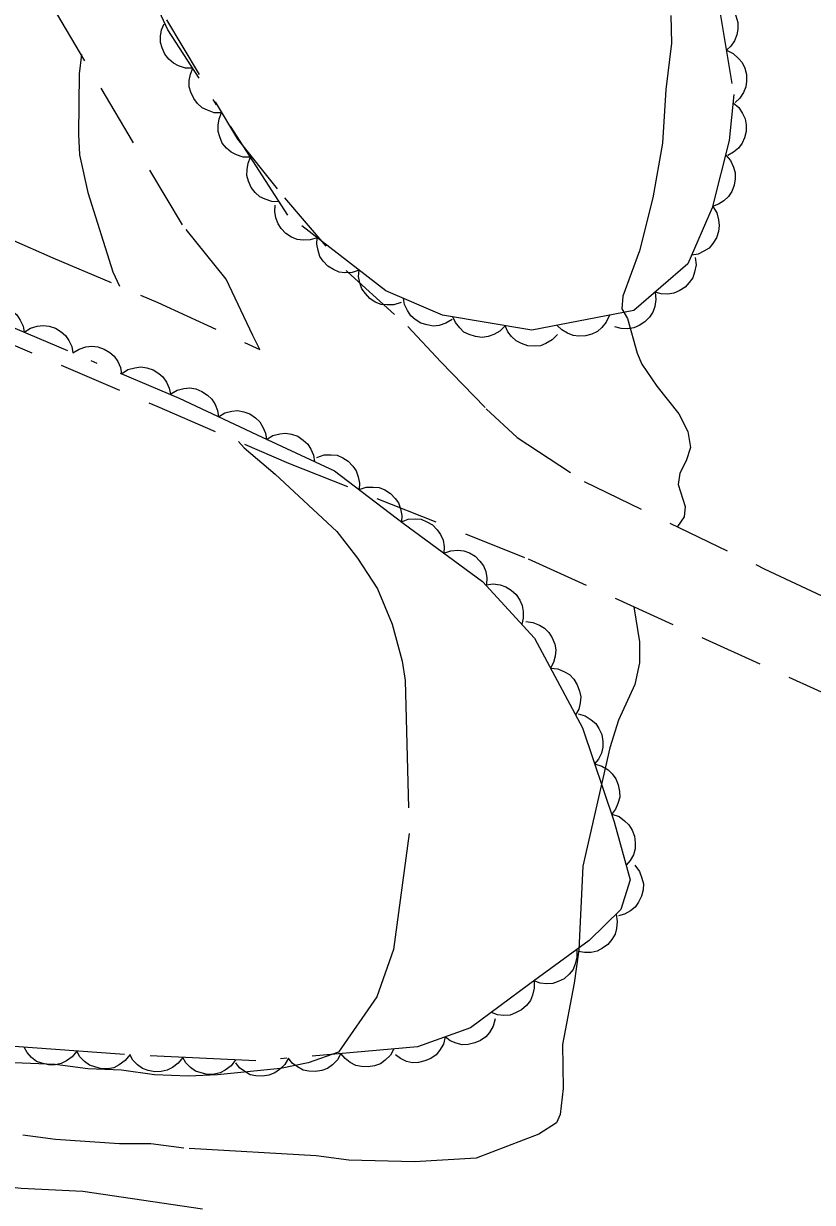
# Model space of a CAD drawing. Extents: x 356765 to 358572, y 5103174 to 5104650.
# Drawn here: x 356923.21 to 356945.55, y 5103812.63 to 5103846.01 of the extents above; entities that cross this region are included whole.
import ezdxf

# ---------------------------------------------------------------- set-up
doc = ezdxf.new("R2010")
doc.units = 0
doc.header["$LTSCALE"] = 0.6
for name, pattern in [('DOT_DASHED', [7.7, 5, -1.2, 0.3, -1.2]), ('LONG_DASHED', [7.5, 6, -1.5]), ('MEDIUM_DASHED', [4.5, 3, -1.5])]:
    doc.linetypes.add(name, pattern=pattern)
for name, color, linetype, lineweight in [('19', 7, 'Continuous', 13), ('2', 7, 'Continuous', 13), ('44', 7, 'Continuous', 25)]:
    doc.layers.add(name, color=color, linetype=linetype, lineweight=lineweight)

msp = doc.modelspace()

# ---------------------------------------------------------------- linework, layer by layer
at = {"layer": '19', "linetype": 'MEDIUM_DASHED'}
for points in [[(356891.17, 5103889.54), (356893.04, 5103887.55), (356895.92, 5103885.58), (356897.61, 5103884.22), (356900.4, 5103882.16), (356900.41, 5103882.16), (356900.95, 5103881.8), (356910.18, 5103872.68), (356913.29, 5103868.5), (356915.51, 5103865.82), (356917.57, 5103862.8), (356919.93, 5103858.94), (356921.11, 5103856.55), (356923.13, 5103853.09), (356929.27, 5103842.74), (356930.6, 5103841.08), (356932.38, 5103838.99), (356934.09, 5103837.44), (356935.03, 5103836.44), (356936.31, 5103835.11), (356937.19, 5103834.29), (356939.08, 5103833.05), (356944.18, 5103830.58), (356950.31, 5103827.7)], [(356898.24, 5103848.49), (356903.74, 5103846.51), (356908.2, 5103844.91), (356912.48, 5103843.59), (356916.36, 5103842.47), (356920.38, 5103841.01), (356924.04, 5103839.38), (356927.02, 5103838.12), (356929.9, 5103836.79), (356929.7, 5103837.18), (356928.95, 5103838.78), (356927.71, 5103840.32), (356923.6, 5103847.23), (356921.73, 5103850.19), (356917.56, 5103857.78), (356912.91, 5103864.53), (356909.28, 5103869.32), (356908, 5103871.09), (356906.28, 5103872.99), (356900.54, 5103878.74), (356899.36, 5103879.98)], [(356919.31, 5103838.46), (356926.99, 5103835.18), (356930.71, 5103833.57), (356937.5, 5103830.86), (356947.92, 5103826.13)]]:
    msp.add_lwpolyline(points, dxfattribs=at)
at = {"layer": '2', "linetype": 'LONG_DASHED'}
for points in [[(356941.54, 5103846.24), (356941.56, 5103845.46), (356941.4, 5103844.15), (356941.3, 5103842.63), (356941.03, 5103841.08), (356940.65, 5103839.58), (356940.18, 5103838.3), (356940.15, 5103837.94), (356940.31, 5103837.66), (356940.58, 5103836.68), (356940.72, 5103836.37), (356941.14, 5103835.75), (356941.76, 5103834.96), (356942.02, 5103834.46), (356942.09, 5103834.01), (356941.97, 5103833.63), (356941.79, 5103833.28), (356941.74, 5103832.96), (356941.94, 5103832.34), (356941.91, 5103832.05), (356941.73, 5103831.77)], [(356924.85, 5103845.14), (356924.79, 5103844.59), (356924.77, 5103842.87), (356924.8, 5103842.3), (356925.03, 5103841.23), (356925.74, 5103838.99), (356925.93, 5103838.58)], [(356929.3, 5103834.18), (356929.46, 5103834), (356930.34, 5103833.26), (356932.08, 5103831.63), (356932.67, 5103830.88), (356933.23, 5103830.01), (356933.65, 5103829.01), (356933.93, 5103827.96), (356934.02, 5103827.41), (356934.13, 5103823.08), (356933.69, 5103819.8), (356933.21, 5103818.46), (356932.13, 5103816.89), (356931.27, 5103816.59), (356930.49, 5103816.43), (356928.7, 5103816.25), (356927.88, 5103816.21), (356926.92, 5103816.25), (356925.99, 5103816.38), (356925.03, 5103816.42), (356924.11, 5103816.54), (356919.74, 5103816.71), (356916.27, 5103817.07), (356914.66, 5103817.38)], [(356940.49, 5103829.5), (356940.65, 5103828.51), (356940.65, 5103827.91), (356940.52, 5103827.3), (356940.06, 5103826.29), (356939.81, 5103825.51), (356939.05, 5103822.16), (356938.93, 5103819.79), (356938.8, 5103818.84), (356938.47, 5103817.11), (356938.49, 5103815.86), (356938.4, 5103815.12), (356938.3, 5103814.89), (356937.8, 5103814.57), (356936.03, 5103813.89), (356934.28, 5103813.78), (356932.42, 5103813.83), (356931.5, 5103813.95), (356927.75, 5103814.17), (356926.82, 5103814.29), (356925.93, 5103814.29), (356924.12, 5103814.42), (356923.19, 5103814.54)], [(356928.28, 5103812.44), (356924.89, 5103812.94), (356923.15, 5103813.03), (356920.53, 5103813.31), (356919.56, 5103813.35), (356917.79, 5103813.55), (356917.25, 5103813.66), (356916.67, 5103813.69), (356915.71, 5103813.92), (356913.2, 5103814.24), (356912.51, 5103814.42), (356911.93, 5103814.45), (356911.32, 5103814.6), (356909.43, 5103814.76), (356908.81, 5103814.91), (356905.19, 5103815.35), (356902.84, 5103815.77), (356901.19, 5103816.01), (356900.57, 5103816.15), (356899.92, 5103816.22), (356899.42, 5103816.4)]]:
    msp.add_lwpolyline(points, dxfattribs=at)
at = {"layer": '44', "linetype": 'DOT_DASHED'}
for points in [[(356942.77, 5103847.28), (356943.32, 5103844.01), (356943.19, 5103842.7), (356942.71, 5103840.8), (356942.02, 5103839.21), (356940.49, 5103837.89), (356937.6, 5103837.33), (356935.07, 5103837.76), (356933.47, 5103838.45), (356930.7, 5103840.59), (356927.3, 5103845.84), (356923.8, 5103853.31)], [(356921.7, 5103837.93), (356927.62, 5103835.41), (356929.97, 5103834.3), (356932.02, 5103833.35), (356933.96, 5103831.87), (356936.21, 5103830.22), (356937.68, 5103828.61), (356939.04, 5103826.07), (356939.93, 5103823.41), (356940.39, 5103821.77), (356940.12, 5103820.93), (356939.23, 5103820.05), (356937.55, 5103818.82), (356935.87, 5103817.58), (356934.37, 5103817.04), (356929.79, 5103816.64), (356925.94, 5103816.83), (356922.71, 5103817.07)]]:
    msp.add_lwpolyline(points, dxfattribs=at)
at = {"layer": '44'}
for points in [[(356942.86, 5103846.73), (356943.05, 5103846.65), (356943.2, 5103846.51), (356943.31, 5103846.39), (356943.38, 5103846.23), (356943.43, 5103846.05), (356943.43, 5103845.86), (356943.41, 5103845.7), (356943.34, 5103845.53), (356943.24, 5103845.38), (356943.11, 5103845.26)], [(356928.01, 5103844.75), (356927.8, 5103844.75), (356927.6, 5103844.82), (356927.46, 5103844.89), (356927.33, 5103845.01), (356927.21, 5103845.15), (356927.14, 5103845.33), (356927.09, 5103845.48), (356927.09, 5103845.66), (356927.12, 5103845.84), (356927.19, 5103846.01)], [(356943.11, 5103845.26), (356943.3, 5103845.17), (356943.45, 5103845.03), (356943.56, 5103844.91), (356943.63, 5103844.75), (356943.68, 5103844.57), (356943.68, 5103844.38), (356943.66, 5103844.22), (356943.59, 5103844.06), (356943.49, 5103843.9), (356943.36, 5103843.78)], [(356928.82, 5103843.49), (356928.61, 5103843.49), (356928.42, 5103843.56), (356928.27, 5103843.63), (356928.14, 5103843.75), (356928.03, 5103843.89), (356927.95, 5103844.07), (356927.9, 5103844.22), (356927.9, 5103844.4), (356927.94, 5103844.58), (356928.01, 5103844.75)], [(356943.3, 5103843.77), (356943.46, 5103843.64), (356943.57, 5103843.47), (356943.64, 5103843.32), (356943.67, 5103843.15), (356943.67, 5103842.96), (356943.62, 5103842.78), (356943.56, 5103842.63), (356943.45, 5103842.49), (356943.31, 5103842.37), (356943.15, 5103842.28)], [(356929.64, 5103842.23), (356929.43, 5103842.23), (356929.24, 5103842.3), (356929.09, 5103842.37), (356928.96, 5103842.49), (356928.84, 5103842.63), (356928.77, 5103842.81), (356928.72, 5103842.96), (356928.72, 5103843.14), (356928.75, 5103843.32), (356928.82, 5103843.49)], [(356930.45, 5103840.97), (356930.24, 5103840.98), (356930.05, 5103841.04), (356929.9, 5103841.11), (356929.77, 5103841.23), (356929.66, 5103841.37), (356929.58, 5103841.55), (356929.53, 5103841.71), (356929.54, 5103841.88), (356929.57, 5103842.06), (356929.64, 5103842.23)], [(356943.09, 5103842.29), (356943.23, 5103842.14), (356943.31, 5103841.95), (356943.36, 5103841.79), (356943.36, 5103841.62), (356943.33, 5103841.44), (356943.26, 5103841.26), (356943.17, 5103841.12), (356943.04, 5103841), (356942.89, 5103840.9), (356942.72, 5103840.84)], [(356931.53, 5103839.95), (356931.33, 5103839.89), (356931.13, 5103839.88), (356930.96, 5103839.9), (356930.8, 5103839.97), (356930.64, 5103840.07), (356930.51, 5103840.21), (356930.42, 5103840.34), (356930.36, 5103840.51), (356930.33, 5103840.69), (356930.34, 5103840.87)], [(356942.73, 5103840.84), (356942.84, 5103840.66), (356942.89, 5103840.46), (356942.91, 5103840.3), (356942.89, 5103840.13), (356942.83, 5103839.95), (356942.73, 5103839.79), (356942.62, 5103839.66), (356942.47, 5103839.57), (356942.31, 5103839.49), (356942.13, 5103839.46)], [(356932.71, 5103839.03), (356932.52, 5103838.97), (356932.31, 5103838.96), (356932.15, 5103838.98), (356931.99, 5103839.05), (356931.83, 5103839.15), (356931.7, 5103839.29), (356931.6, 5103839.42), (356931.55, 5103839.59), (356931.52, 5103839.77), (356931.53, 5103839.95)], [(356942.23, 5103839.39), (356942.25, 5103839.18), (356942.21, 5103838.98), (356942.16, 5103838.82), (356942.06, 5103838.68), (356941.94, 5103838.55), (356941.77, 5103838.45), (356941.62, 5103838.38), (356941.45, 5103838.35), (356941.26, 5103838.36), (356941.09, 5103838.41)], [(356933.9, 5103838.12), (356933.7, 5103838.05), (356933.5, 5103838.05), (356933.34, 5103838.06), (356933.17, 5103838.13), (356933.02, 5103838.23), (356932.89, 5103838.37), (356932.79, 5103838.5), (356932.73, 5103838.67), (356932.7, 5103838.85), (356932.71, 5103839.03)], [(356941.09, 5103838.41), (356941.11, 5103838.2), (356941.08, 5103838), (356941.03, 5103837.84), (356940.93, 5103837.7), (356940.8, 5103837.57), (356940.64, 5103837.47), (356940.49, 5103837.4), (356940.31, 5103837.37), (356940.13, 5103837.38), (356939.95, 5103837.43)], [(356921.85, 5103837.87), (356922.03, 5103837.98), (356922.22, 5103838.03), (356922.39, 5103838.06), (356922.56, 5103838.03), (356922.74, 5103837.98), (356922.9, 5103837.87), (356923.02, 5103837.77), (356923.12, 5103837.62), (356923.2, 5103837.45), (356923.23, 5103837.28)], [(356935.35, 5103837.64), (356935.17, 5103837.53), (356934.98, 5103837.47), (356934.81, 5103837.45), (356934.64, 5103837.48), (356934.46, 5103837.53), (356934.3, 5103837.64), (356934.18, 5103837.74), (356934.08, 5103837.89), (356934, 5103838.06), (356933.97, 5103838.23)], [(356939.8, 5103837.76), (356939.71, 5103837.56), (356939.58, 5103837.41), (356939.46, 5103837.3), (356939.3, 5103837.22), (356939.12, 5103837.17), (356938.93, 5103837.16), (356938.77, 5103837.18), (356938.61, 5103837.25), (356938.45, 5103837.34), (356938.32, 5103837.47)], [(356923.23, 5103837.28), (356923.41, 5103837.39), (356923.6, 5103837.45), (356923.77, 5103837.47), (356923.94, 5103837.45), (356924.12, 5103837.39), (356924.28, 5103837.29), (356924.4, 5103837.18), (356924.5, 5103837.04), (356924.58, 5103836.87), (356924.61, 5103836.69)], [(356936.85, 5103837.46), (356936.7, 5103837.31), (356936.53, 5103837.21), (356936.37, 5103837.15), (356936.2, 5103837.13), (356936.01, 5103837.15), (356935.83, 5103837.21), (356935.68, 5103837.28), (356935.56, 5103837.4), (356935.44, 5103837.55), (356935.37, 5103837.71)], [(356938.33, 5103837.21), (356938.18, 5103837.06), (356938, 5103836.96), (356937.85, 5103836.89), (356937.68, 5103836.88), (356937.49, 5103836.89), (356937.31, 5103836.96), (356937.16, 5103837.03), (356937.03, 5103837.15), (356936.92, 5103837.29), (356936.85, 5103837.46)], [(356924.61, 5103836.69), (356924.79, 5103836.8), (356924.98, 5103836.86), (356925.15, 5103836.88), (356925.32, 5103836.86), (356925.5, 5103836.8), (356925.66, 5103836.7), (356925.78, 5103836.6), (356925.88, 5103836.45), (356925.96, 5103836.28), (356925.99, 5103836.1)], [(356925.99, 5103836.1), (356926.17, 5103836.22), (356926.36, 5103836.27), (356926.53, 5103836.3), (356926.7, 5103836.27), (356926.88, 5103836.21), (356927.04, 5103836.11), (356927.16, 5103836.01), (356927.26, 5103835.86), (356927.34, 5103835.69), (356927.37, 5103835.52)], [(356927.38, 5103835.53), (356927.56, 5103835.63), (356927.75, 5103835.68), (356927.92, 5103835.7), (356928.09, 5103835.67), (356928.26, 5103835.6), (356928.42, 5103835.49), (356928.54, 5103835.38), (356928.64, 5103835.23), (356928.7, 5103835.06), (356928.73, 5103834.88)], [(356928.73, 5103834.88), (356928.91, 5103834.99), (356929.11, 5103835.04), (356929.27, 5103835.06), (356929.45, 5103835.02), (356929.62, 5103834.96), (356929.78, 5103834.85), (356929.9, 5103834.74), (356929.99, 5103834.59), (356930.06, 5103834.42), (356930.09, 5103834.24)], [(356930.09, 5103834.24), (356930.27, 5103834.35), (356930.47, 5103834.4), (356930.63, 5103834.42), (356930.8, 5103834.39), (356930.98, 5103834.33), (356931.13, 5103834.22), (356931.26, 5103834.11), (356931.35, 5103833.96), (356931.42, 5103833.79), (356931.45, 5103833.61)], [(356931.52, 5103833.73), (356931.72, 5103833.8), (356931.92, 5103833.8), (356932.09, 5103833.79), (356932.25, 5103833.72), (356932.4, 5103833.62), (356932.54, 5103833.48), (356932.63, 5103833.35), (356932.69, 5103833.18), (356932.72, 5103833), (356932.71, 5103832.82)], [(356932.71, 5103832.82), (356932.91, 5103832.89), (356933.11, 5103832.89), (356933.28, 5103832.88), (356933.44, 5103832.81), (356933.6, 5103832.71), (356933.73, 5103832.57), (356933.83, 5103832.44), (356933.88, 5103832.27), (356933.92, 5103832.09), (356933.91, 5103831.91)], [(356933.91, 5103831.91), (356934.1, 5103831.98), (356934.3, 5103831.99), (356934.47, 5103831.98), (356934.63, 5103831.91), (356934.79, 5103831.82), (356934.92, 5103831.68), (356935.02, 5103831.55), (356935.09, 5103831.39), (356935.12, 5103831.2), (356935.11, 5103831.02)], [(356935.11, 5103831.02), (356935.31, 5103831.09), (356935.51, 5103831.1), (356935.68, 5103831.09), (356935.84, 5103831.03), (356936, 5103830.93), (356936.13, 5103830.79), (356936.23, 5103830.66), (356936.3, 5103830.5), (356936.33, 5103830.32), (356936.32, 5103830.14)], [(356936.31, 5103830.12), (356936.51, 5103830.15), (356936.71, 5103830.12), (356936.87, 5103830.07), (356937.02, 5103829.97), (356937.16, 5103829.85), (356937.26, 5103829.69), (356937.33, 5103829.54), (356937.36, 5103829.37), (356937.36, 5103829.18), (356937.32, 5103829.01)], [(356937.43, 5103829.08), (356937.63, 5103829.06), (356937.82, 5103828.98), (356937.96, 5103828.9), (356938.08, 5103828.77), (356938.18, 5103828.62), (356938.25, 5103828.44), (356938.28, 5103828.28), (356938.26, 5103828.1), (356938.22, 5103827.92), (356938.13, 5103827.76)], [(356938.13, 5103827.76), (356938.34, 5103827.74), (356938.53, 5103827.66), (356938.67, 5103827.58), (356938.79, 5103827.45), (356938.89, 5103827.29), (356938.95, 5103827.11), (356938.99, 5103826.95), (356938.97, 5103826.78), (356938.93, 5103826.6), (356938.84, 5103826.44)], [(356938.91, 5103826.47), (356939.11, 5103826.41), (356939.28, 5103826.3), (356939.41, 5103826.2), (356939.5, 5103826.05), (356939.58, 5103825.88), (356939.61, 5103825.69), (356939.61, 5103825.53), (356939.57, 5103825.36), (356939.49, 5103825.19), (356939.38, 5103825.05)], [(356939.38, 5103825.05), (356939.58, 5103824.99), (356939.76, 5103824.88), (356939.88, 5103824.77), (356939.98, 5103824.63), (356940.05, 5103824.46), (356940.08, 5103824.27), (356940.09, 5103824.11), (356940.04, 5103823.93), (356939.97, 5103823.77), (356939.86, 5103823.62)], [(356939.87, 5103823.63), (356940.07, 5103823.56), (356940.23, 5103823.44), (356940.35, 5103823.33), (356940.44, 5103823.18), (356940.51, 5103823.01), (356940.53, 5103822.82), (356940.53, 5103822.65), (356940.48, 5103822.48), (356940.39, 5103822.32), (356940.27, 5103822.18)], [(356940.52, 5103822.18), (356940.65, 5103822.01), (356940.72, 5103821.82), (356940.76, 5103821.66), (356940.75, 5103821.49), (356940.71, 5103821.31), (356940.62, 5103821.14), (356940.53, 5103821), (356940.4, 5103820.89), (356940.23, 5103820.8), (356940.06, 5103820.75)], [(356939.99, 5103820.8), (356940.02, 5103820.59), (356940, 5103820.39), (356939.96, 5103820.23), (356939.87, 5103820.08), (356939.75, 5103819.94), (356939.6, 5103819.83), (356939.45, 5103819.75), (356939.28, 5103819.71), (356939.09, 5103819.71), (356938.92, 5103819.74)], [(356938.88, 5103819.79), (356938.88, 5103819.58), (356938.83, 5103819.39), (356938.77, 5103819.23), (356938.66, 5103819.1), (356938.52, 5103818.97), (356938.35, 5103818.89), (356938.2, 5103818.83), (356938.02, 5103818.82), (356937.84, 5103818.84), (356937.67, 5103818.91)], [(356937.67, 5103818.91), (356937.67, 5103818.7), (356937.62, 5103818.5), (356937.56, 5103818.35), (356937.45, 5103818.21), (356937.31, 5103818.09), (356937.14, 5103818), (356936.99, 5103817.94), (356936.81, 5103817.93), (356936.63, 5103817.95), (356936.46, 5103818.01)], [(356936.56, 5103817.83), (356936.51, 5103817.63), (356936.4, 5103817.45), (356936.3, 5103817.32), (356936.15, 5103817.22), (356935.99, 5103817.15), (356935.8, 5103817.11), (356935.63, 5103817.1), (356935.46, 5103817.14), (356935.29, 5103817.21), (356935.15, 5103817.32)], [(356924.72, 5103816.92), (356924.59, 5103816.76), (356924.43, 5103816.64), (356924.28, 5103816.57), (356924.11, 5103816.53), (356923.92, 5103816.53), (356923.73, 5103816.58), (356923.58, 5103816.63), (356923.44, 5103816.74), (356923.32, 5103816.88), (356923.23, 5103817.03)], [(356935.15, 5103817.32), (356935.1, 5103817.12), (356934.99, 5103816.94), (356934.89, 5103816.81), (356934.74, 5103816.71), (356934.57, 5103816.64), (356934.39, 5103816.6), (356934.22, 5103816.59), (356934.05, 5103816.63), (356933.88, 5103816.71), (356933.74, 5103816.81)], [(356926.22, 5103816.81), (356926.09, 5103816.65), (356925.92, 5103816.53), (356925.77, 5103816.45), (356925.6, 5103816.42), (356925.42, 5103816.42), (356925.23, 5103816.47), (356925.08, 5103816.52), (356924.94, 5103816.63), (356924.81, 5103816.76), (356924.72, 5103816.92)], [(356927.72, 5103816.74), (356927.59, 5103816.58), (356927.43, 5103816.46), (356927.28, 5103816.38), (356927.11, 5103816.34), (356926.93, 5103816.33), (356926.74, 5103816.37), (356926.58, 5103816.43), (356926.44, 5103816.53), (356926.31, 5103816.66), (356926.22, 5103816.82)], [(356929.21, 5103816.67), (356929.09, 5103816.5), (356928.92, 5103816.38), (356928.78, 5103816.3), (356928.61, 5103816.27), (356928.42, 5103816.26), (356928.24, 5103816.3), (356928.08, 5103816.35), (356927.94, 5103816.46), (356927.81, 5103816.59), (356927.72, 5103816.74)], [(356930.71, 5103816.72), (356930.61, 5103816.54), (356930.46, 5103816.4), (356930.33, 5103816.3), (356930.16, 5103816.24), (356929.98, 5103816.21), (356929.79, 5103816.22), (356929.63, 5103816.25), (356929.48, 5103816.34), (356929.33, 5103816.45), (356929.22, 5103816.59)], [(356932.2, 5103816.85), (356932.1, 5103816.67), (356931.96, 5103816.53), (356931.82, 5103816.43), (356931.66, 5103816.37), (356931.48, 5103816.34), (356931.29, 5103816.35), (356931.13, 5103816.38), (356930.97, 5103816.47), (356930.82, 5103816.58), (356930.71, 5103816.72)], [(356933.7, 5103816.98), (356933.6, 5103816.8), (356933.45, 5103816.66), (356933.32, 5103816.56), (356933.15, 5103816.5), (356932.97, 5103816.47), (356932.78, 5103816.48), (356932.62, 5103816.51), (356932.46, 5103816.6), (356932.32, 5103816.71), (356932.2, 5103816.85)]]:
    msp.add_lwpolyline(points, dxfattribs=at)

doc.saveas('drawing.dxf')
